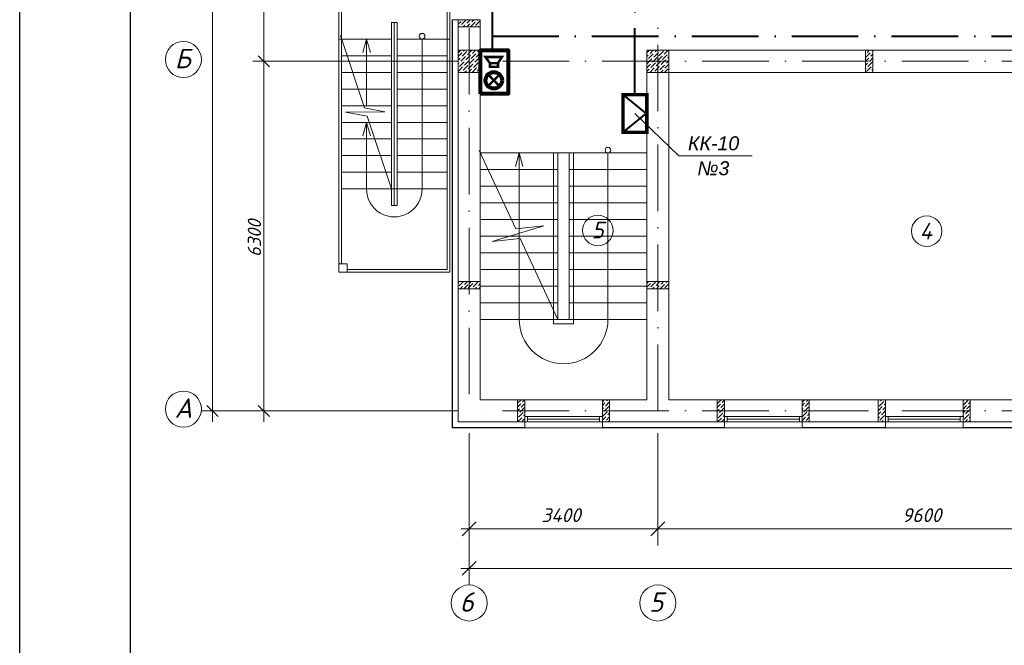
# Model space of a CAD drawing. Header units: millimetres. Extents: x 1114507 to 93926427, y 174473 to 817039.
# Tile 321 of 483: x 1904038 to 1921784, y 475776 to 487051. Entities that reach past the tile are written whole.
import ezdxf

# ---------------------------------------------------------------- set-up
doc = ezdxf.new("R2010")
doc.units = ezdxf.units.MM
doc.linetypes.add('ACAD_ISO10W100', pattern=[18, 12, -3, 0, -3])
for name, color, linetype, lineweight in [('expl', 234, 'Continuous', 13), ('PLAN', 250, 'Continuous', 25), ('Основная', 7, 'Continuous', 50), ('Пожарная сигнализация', 150, 'Continuous', 50), ('размеры', 12, 'Continuous', 15)]:
    doc.layers.add(name, color=color, linetype=linetype, lineweight=lineweight)
doc.layers.add('kcd_tx', color=7, linetype='Continuous')
doc.layers.add('RAZMERNAR', color=152, linetype='Continuous')
doc.styles.get("Standard").update_dxf_attribs({"font": 'isocpeui.ttf'})
doc.linetypes.add('FENCELINE1', pattern='A,6.35,-2.54,[133,ltypeshp.shx,S=2.54,R=0,X=-2.54,Y=0],-2.54,25.4', length=36.83)
doc.dimstyles.new('Внешние', dxfattribs={"dimtxt": 800, "dimasz": 800, "dimexe": 800, "dimexo": 100, "dimgap": 300, "dimtad": 1, "dimdec": 0, "dimzin": 9, "dimtxsty": 'Standard', "dimblk": 'ARCHTICK', "dimcen": 800, "dimdle": 800, "dimadec": 0, "dimazin": 0, "dimtfac": 1, "dimtdec": 0, "dimtmove": 0, "dimatfit": 3, "dimfxl": 0, "dimarcsym": 0})

# ---------------------------------------------------------------- blocks, each defined once
blk = doc.blocks.new('blokqav3mak')
at = {"color": 1, "linetype": 'ACAD_ISO10W100', "lineweight": 0, "ltscale": 100}
for p, q in [((1599766, 782725), (1599766, 766825)), ((1603166, 782425), (1603166, 766825)), ((1626766, 773125), (1599766, 773125)), ((1626766, 766825), (1599766, 766825))]:
    blk.add_line(p, q, dxfattribs=at)
at = {"lineweight": 0, "ltscale": 100}
for p, q in [((1597416, 775525, 0), (1597416, 769325, 0)), ((1599416, 775525), (1599416, 769325)), ((1597466, 775375, 0), (1597466, 769475, 0)), ((1599366, 775475), (1599366, 773525)), ((1598366, 773825), (1598366, 770525)), ((1598366, 773825), (1598466, 773825)), ((1598416, 773825), (1598416, 770525)), ((1598466, 773825), (1598466, 770525)), ((1599566, 773875), (1599966, 773875)), ((1599566, 773795), (1599566, 766625)), ((1599966, 773795), (1599966, 767025)), ((1597880, 772285), (1597444, 773591)), ((1597416, 773525), (1598366, 773525)), ((1599416, 773525), (1598466, 773525)), ((1599366, 773525), (1599366, 769375)), ((1597466, 773225), (1598366, 773225)), ((1599366, 773225), (1598466, 773225)), ((1610716, 773325), (1602966, 773325)), ((1597466, 772925), (1598366, 772925)), ((1599366, 772925), (1598466, 772925)), ((1602966, 772925), (1602966, 767025)), ((1610716, 772925), (1603366, 772925)), ((1603366, 772925), (1603366, 767025)), ((1597466, 772625), (1598366, 772625)), ((1599366, 772625), (1598466, 772625)), ((1597466, 772325), (1598366, 772325)), ((1599366, 772325), (1598466, 772325)), ((1597539, 772207), (1598243, 772215)), ((1597929, 772138), (1597539, 772207)), ((1598243, 772215), (1597880, 772285)), ((1597466, 772025), (1598366, 772025)), ((1598366, 770825), (1597929, 772138)), ((1599366, 772025), (1598466, 772025)), ((1597466, 771725), (1598366, 771725)), ((1599366, 771725), (1598466, 771725)), ((1600606, 770104), (1599946, 771519)), ((1602966, 771475), (1599966, 771475)), ((1601366, 768475), (1601366, 771475)), ((1601566, 768475), (1601566, 771475)), ((1597466, 771425), (1598366, 771425)), ((1599366, 771425), (1598466, 771425)), ((1597466, 771125), (1598366, 771125)), ((1599366, 771125), (1598466, 771125)), ((1601366, 771175), (1599966, 771175)), ((1602966, 771175), (1601566, 771175)), ((1597466, 770825), (1598366, 770825)), ((1598366, 770825), (1598416, 770825)), ((1598466, 770825), (1598416, 770825)), ((1599366, 770825), (1598466, 770825)), ((1601366, 770875), (1599966, 770875)), ((1602966, 770875), (1601566, 770875)), ((1601366, 770575), (1599966, 770575)), ((1602966, 770575), (1601566, 770575)), ((1598466, 770525, 0), (1598366, 770525, 0)), ((1601366, 770275), (1599966, 770275)), ((1602966, 770275), (1601566, 770275)), ((1600180, 769875), (1601110, 770158)), ((1601110, 770158), (1600606, 770104)), ((1601366, 769975), (1599966, 769975)), ((1600687, 769930), (1600180, 769875)), ((1601366, 768475), (1600687, 769930)), ((1602966, 769975), (1601566, 769975)), ((1601366, 769675), (1599966, 769675)), ((1602966, 769675), (1601566, 769675)), ((1597416, 769325, 0), (1599416, 769325, 0)), ((1597566, 769375, 0), (1599366, 769375, 0)), ((1601366, 769375), (1599966, 769375)), ((1602966, 769375), (1601566, 769375)), ((1601366, 769075), (1599966, 769075)), ((1602966, 769075), (1601566, 769075)), ((1601366, 768775), (1599966, 768775)), ((1602966, 768775), (1601566, 768775)), ((1602966, 768475), (1599966, 768475)), ((1599966, 767025), (1600636, 767025)), ((1600766, 767025), (1600766, 766625)), ((1602166, 767025), (1600766, 767025)), ((1602166, 767025), (1602166, 766625)), ((1602296, 767025), (1602966, 767025)), ((1603366, 767025), (1604366, 767025)), ((1604366, 767025), (1604366, 766625)), ((1605766, 767025), (1604366, 767025)), ((1605766, 767025), (1607266, 767025)), ((1605766, 767025), (1605766, 766625)), ((1607266, 767025), (1607266, 766625)), ((1608666, 767025), (1607266, 767025)), ((1608666, 767025), (1610166, 767025)), ((1608666, 767025), (1608666, 766625)), ((1599566, 766625), (1600636, 766625)), ((1602166, 766518), (1600766, 766518)), ((1602296, 766625), (1604366, 766625)), ((1605766, 766518), (1604366, 766518)), ((1605766, 766625), (1607266, 766625)), ((1608666, 766518), (1607266, 766518)), ((1608666, 766625), (1610166, 766625))]:
    blk.add_line(p, q, dxfattribs=at)
at = {"color": 252, "lineweight": 0, "ltscale": 100}
for p, q in [((1599459, 773875), (1599459, 766518)), ((1599459, 773875), (1599566, 773875)), ((1599459, 766518), (1600766, 766518)), ((1600766, 766625), (1600766, 766518)), ((1602166, 766625), (1602166, 766518)), ((1602166, 766518), (1604366, 766518)), ((1604366, 766625), (1604366, 766518)), ((1605766, 766625), (1605766, 766518)), ((1605766, 766518), (1607266, 766518)), ((1607266, 766625), (1607266, 766518)), ((1608666, 766625), (1608666, 766518)), ((1608666, 766518), (1610166, 766518))]:
    blk.add_line(p, q, dxfattribs=at)
at = {"color": 32, "lineweight": 0, "ltscale": 100}
for p, q in [((1599466, 773875), (1599466, 766525)), ((1599466, 766525), (1600766, 766525)), ((1602166, 766525), (1604366, 766525)), ((1605766, 766525), (1607266, 766525)), ((1608666, 766525), (1610166, 766525))]:
    blk.add_line(p, q, dxfattribs=at)
at = {"linetype": 'Continuous', "lineweight": 0, "ltscale": 100}
for p, q in [((1599566, 773860, 0), (1599582, 773875, 0)), ((1599566, 773792, 0), (1599619, 773845, 0)), ((1599587, 773745, 0), (1599594, 773752, 0)), ((1599611, 773769, 0), (1599611, 773769, 0)), ((1599627, 773786, 0), (1599712, 773870, 0)), ((1599636, 773862, 0), (1599636, 773862, 0)), ((1599654, 773745, 0), (1599686, 773778, 0)), ((1599703, 773794, 0), (1599703, 773794, 0)), ((1599720, 773811, 0), (1599784, 773875, 0)), ((1599721, 773745, 0), (1599779, 773803, 0)), ((1599789, 773745, 0), (1599872, 773828, 0)), ((1599796, 773820, 0), (1599796, 773820, 0)), ((1599813, 773837, 0), (1599851, 773875, 0)), ((1599863, 773752, 0), (1599863, 773752, 0)), ((1599880, 773769, 0), (1599964, 773853, 0)), ((1599888, 773845, 0), (1599888, 773845, 0)), ((1599905, 773862, 0), (1599919, 773875, 0)), ((1599923, 773745, 0), (1599939, 773761, 0)), ((1599956, 773778, 0), (1599956, 773778, 0)), ((1599566, 773212), (1599630, 773276)), ((1599572, 773285), (1599612, 773325)), ((1599614, 773125), (1599698, 773209)), ((1599639, 773217), (1599723, 773302)), ((1599647, 773293), (1599647, 773293)), ((1599664, 773310), (1599679, 773325)), ((1599706, 773150), (1599790, 773234)), ((1599715, 773226), (1599715, 773226)), ((1599732, 773243), (1599814, 773325)), ((1599740, 773318), (1599740, 773318)), ((1599799, 773175), (1599883, 773260)), ((1599807, 773251), (1599807, 773251)), ((1599824, 773268), (1599881, 773325)), ((1599891, 773201), (1599966, 773275)), ((1599900, 773276), (1599900, 773276)), ((1599917, 773293), (1599949, 773325)), ((1602966, 773277), (1603014, 773325)), ((1602966, 773210), (1602991, 773234)), ((1602999, 773175), (1603084, 773260)), ((1603008, 773251), (1603008, 773251)), ((1603025, 773268), (1603082, 773325)), ((1603092, 773201), (1603176, 773285)), ((1603100, 773276), (1603100, 773276)), ((1603117, 773293), (1603149, 773325)), ((1603159, 773133), (1603244, 773217)), ((1603168, 773209), (1603168, 773209)), ((1603185, 773226), (1603269, 773310)), ((1603193, 773302), (1603193, 773302)), ((1603210, 773318), (1603217, 773325)), ((1603252, 773158), (1603336, 773243)), ((1603260, 773234), (1603260, 773234)), ((1603277, 773251), (1603351, 773325)), ((1603353, 773260), (1603353, 773260)), ((1606911, 773192, 0), (1606995, 773276, 0)), ((1606919, 773267, 0), (1606919, 773267, 0)), ((1606936, 773284, 0), (1606977, 773325, 0)), ((1607003, 773217, 0), (1607041, 773255, 0)), ((1607011, 773292, 0), (1607011, 773292, 0)), ((1607028, 773309, 0), (1607041, 773322, 0)), ((1599566, 773145), (1599605, 773184)), ((1599566, 773077), (1599580, 773091)), ((1599588, 773032), (1599673, 773116)), ((1599597, 773108), (1599597, 773108)), ((1599622, 773201), (1599622, 773201)), ((1599656, 772965), (1599740, 773049)), ((1599664, 773041), (1599664, 773041)), ((1599681, 773057), (1599765, 773142)), ((1599689, 773133), (1599689, 773133)), ((1599748, 772990), (1599833, 773074)), ((1599757, 773066), (1599757, 773066)), ((1599774, 773083), (1599858, 773167)), ((1599782, 773158), (1599782, 773158)), ((1599841, 773015), (1599925, 773100)), ((1599849, 773091), (1599849, 773091)), ((1599866, 773108), (1599950, 773192)), ((1599875, 773184), (1599875, 773184)), ((1599934, 773041), (1599966, 773073)), ((1599942, 773116), (1599942, 773116)), ((1599959, 773133), (1599966, 773141)), ((1602966, 773008), (1603033, 773074)), ((1602974, 773083), (1603058, 773167)), ((1602983, 773158), (1602983, 773158)), ((1603041, 773015), (1603126, 773100)), ((1603050, 773091), (1603050, 773091)), ((1603067, 773108), (1603151, 773192)), ((1603075, 773184), (1603075, 773184)), ((1603109, 772948), (1603193, 773032)), ((1603134, 773041), (1603218, 773125)), ((1603142, 773116), (1603142, 773116)), ((1603201, 772973), (1603286, 773057)), ((1603210, 773049), (1603210, 773049)), ((1603227, 773066), (1603311, 773150)), ((1603235, 773142), (1603235, 773142)), ((1603294, 772999), (1603366, 773071)), ((1603302, 773074), (1603302, 773074)), ((1603319, 773091), (1603366, 773138)), ((1603328, 773167), (1603328, 773167)), ((1603345, 773184), (1603366, 773206)), ((1606911, 773125, 0), (1606969, 773183, 0)), ((1606911, 773058, 0), (1606944, 773090, 0)), ((1606953, 773031, 0), (1607037, 773116, 0)), ((1606961, 773107, 0), (1606961, 773107, 0)), ((1606978, 773124, 0), (1607041, 773188, 0)), ((1606986, 773200, 0), (1606986, 773200, 0)), ((1607028, 773040, 0), (1607028, 773040, 0)), ((1599566, 772943), (1599647, 773024)), ((1599572, 773015), (1599572, 773015)), ((1599616, 772925), (1599622, 772931)), ((1599639, 772948), (1599639, 772948)), ((1599683, 772925), (1599715, 772956)), ((1599732, 772973), (1599732, 772973)), ((1599751, 772925), (1599807, 772982)), ((1599818, 772925), (1599900, 773007)), ((1599824, 772999), (1599824, 772999)), ((1599891, 772931), (1599891, 772931)), ((1599908, 772948), (1599966, 773006)), ((1599917, 773024), (1599917, 773024)), ((1599953, 772925), (1599966, 772939)), ((1602966, 772940), (1603008, 772982)), ((1603019, 772925), (1603100, 773007)), ((1603025, 772999), (1603025, 772999)), ((1603092, 772931), (1603092, 772931)), ((1603117, 773024), (1603117, 773024)), ((1603153, 772925), (1603168, 772940)), ((1603185, 772956), (1603185, 772956)), ((1603221, 772925), (1603260, 772965)), ((1603277, 772982), (1603277, 772982)), ((1603288, 772925), (1603353, 772990)), ((1603361, 772931), (1603366, 772936)), ((1606911, 772990, 0), (1606919, 772998, 0)), ((1606927, 772939, 0), (1607011, 773023, 0)), ((1606936, 773015, 0), (1606936, 773015, 0)), ((1606981, 772925, 0), (1606986, 772930, 0)), ((1607003, 772947, 0), (1607003, 772947, 0)), ((1607020, 772964, 0), (1607041, 772986, 0)), ((1599566, 769124, 0), (1599579, 769136, 0)), ((1599587, 769077, 0), (1599665, 769155, 0)), ((1599595, 769153, 0), (1599595, 769153, 0)), ((1599680, 769102, 0), (1599732, 769155, 0)), ((1599772, 769128, 0), (1599800, 769155, 0)), ((1599839, 769060, 0), (1599924, 769145, 0)), ((1599848, 769136, 0), (1599848, 769136, 0)), ((1599865, 769153, 0), (1599867, 769155, 0)), ((1602973, 769128, 0), (1603000, 769155, 0)), ((1603040, 769060, 0), (1603124, 769145, 0)), ((1603048, 769136, 0), (1603048, 769136, 0)), ((1603065, 769153, 0), (1603067, 769155, 0)), ((1603133, 769086, 0), (1603202, 769155, 0)), ((1603225, 769111, 0), (1603269, 769155, 0)), ((1603318, 769136, 0), (1603337, 769155, 0)), ((1599570, 769060, 0), (1599570, 769060, 0)), ((1599602, 769025, 0), (1599646, 769069, 0)), ((1599663, 769086, 0), (1599663, 769086, 0)), ((1599670, 769025, 0), (1599738, 769094, 0)), ((1599747, 769035, 0), (1599831, 769119, 0)), ((1599755, 769111, 0), (1599755, 769111, 0)), ((1599804, 769025, 0), (1599806, 769027, 0)), ((1599823, 769043, 0), (1599823, 769043, 0)), ((1599872, 769025, 0), (1599898, 769052, 0)), ((1599915, 769069, 0), (1599915, 769069, 0)), ((1599932, 769086, 0), (1599966, 769120, 0)), ((1599939, 769025, 0), (1599966, 769052, 0)), ((1602966, 769054, 0), (1603032, 769119, 0)), ((1603005, 769025, 0), (1603006, 769027, 0)), ((1603023, 769043, 0), (1603023, 769043, 0)), ((1603072, 769025, 0), (1603099, 769052, 0)), ((1603116, 769069, 0), (1603116, 769069, 0)), ((1603139, 769025, 0), (1603192, 769077, 0)), ((1603207, 769025, 0), (1603284, 769102, 0)), ((1603208, 769094, 0), (1603208, 769094, 0)), ((1603276, 769027, 0), (1603276, 769027, 0)), ((1603293, 769043, 0), (1603366, 769117, 0)), ((1603301, 769119, 0), (1603301, 769119, 0)), ((1603342, 769025, 0), (1603351, 769035, 0)), ((1600637, 766962, 0), (1600700, 767025, 0)), ((1600729, 766987, 0), (1600766, 767025, 0)), ((1602166, 766991, 0), (1602200, 767025, 0)), ((1602247, 767004, 0), (1602267, 767025, 0)), ((1604236, 766955, 0), (1604306, 767025, 0)), ((1604327, 766979, 0), (1604366, 767018, 0)), ((1605766, 766985, 0), (1605807, 767025, 0)), ((1605845, 766996, 0), (1605874, 767025, 0)), ((1607178, 767004, 0), (1607198, 767025, 0)), ((1607253, 767013, 0), (1607253, 767013, 0)), ((1608670, 766929, 0), (1608754, 767013, 0)), ((1608678, 767004, 0), (1608678, 767004, 0)), ((1608695, 767021, 0), (1608699, 767025, 0)), ((1600636, 766895, 0), (1600696, 766954, 0)), ((1600636, 766827, 0), (1600670, 766861, 0)), ((1600679, 766802, 0), (1600763, 766886, 0)), ((1600687, 766878, 0), (1600687, 766878, 0)), ((1600704, 766895, 0), (1600766, 766957, 0)), ((1600712, 766971, 0), (1600712, 766971, 0)), ((1602166, 766924, 0), (1602213, 766971, 0)), ((1602166, 766857, 0), (1602188, 766878, 0)), ((1602196, 766819, 0), (1602280, 766903, 0)), ((1602205, 766895, 0), (1602205, 766895, 0)), ((1602221, 766912, 0), (1602296, 766987, 0)), ((1602230, 766987, 0), (1602230, 766987, 0)), ((1602272, 766828, 0), (1602272, 766828, 0)), ((1602289, 766844, 0), (1602296, 766852, 0)), ((1604236, 766888, 0), (1604294, 766945, 0)), ((1604236, 766821, 0), (1604269, 766853, 0)), ((1604277, 766794, 0), (1604361, 766878, 0)), ((1604285, 766870, 0), (1604285, 766870, 0)), ((1604302, 766886, 0), (1604366, 766951, 0)), ((1604311, 766962, 0), (1604311, 766962, 0)), ((1605766, 766917, 0), (1605811, 766962, 0)), ((1605766, 766850, 0), (1605786, 766870, 0)), ((1605794, 766811, 0), (1605879, 766895, 0)), ((1605803, 766886, 0), (1605803, 766886, 0)), ((1605820, 766903, 0), (1605896, 766980, 0)), ((1605828, 766979, 0), (1605828, 766979, 0)), ((1605887, 766836, 0), (1605896, 766845, 0)), ((1605895, 766912, 0), (1605895, 766912, 0)), ((1607136, 766963, 0), (1607144, 766971, 0)), ((1607136, 766828, 0), (1607211, 766903, 0)), ((1607152, 766912, 0), (1607237, 766996, 0)), ((1607161, 766987, 0), (1607161, 766987, 0)), ((1607194, 766752, 0), (1607266, 766824, 0)), ((1607203, 766828, 0), (1607203, 766828, 0)), ((1607220, 766844, 0), (1607266, 766891, 0)), ((1607228, 766920, 0), (1607228, 766920, 0)), ((1607245, 766937, 0), (1607266, 766958, 0)), ((1608666, 766858, 0), (1608729, 766920, 0)), ((1608666, 766790, 0), (1608703, 766828, 0)), ((1608712, 766769, 0), (1608796, 766853, 0)), ((1608720, 766844, 0), (1608720, 766844, 0)), ((1608737, 766861, 0), (1608796, 766920, 0)), ((1608746, 766937, 0), (1608746, 766937, 0)), ((1608762, 766954, 0), (1608796, 766988, 0)), ((1600636, 766760, 0), (1600645, 766769, 0)), ((1600636, 766625, 0), (1600712, 766701, 0)), ((1600637, 766693, 0), (1600637, 766693, 0)), ((1600653, 766710, 0), (1600738, 766794, 0)), ((1600662, 766785, 0), (1600662, 766785, 0)), ((1600721, 766642, 0), (1600766, 766688, 0)), ((1600729, 766718, 0), (1600729, 766718, 0)), ((1600746, 766735, 0), (1600766, 766755, 0)), ((1600754, 766811, 0), (1600754, 766811, 0)), ((1602166, 766655, 0), (1602230, 766718, 0)), ((1602171, 766726, 0), (1602255, 766811, 0)), ((1602179, 766802, 0), (1602179, 766802, 0)), ((1602238, 766659, 0), (1602296, 766717, 0)), ((1602247, 766735, 0), (1602247, 766735, 0)), ((1602264, 766752, 0), (1602296, 766785, 0)), ((1602272, 766625, 0), (1602296, 766650, 0)), ((1604236, 766753, 0), (1604243, 766760, 0)), ((1604243, 766625, 0), (1604311, 766693, 0)), ((1604252, 766701, 0), (1604336, 766785, 0)), ((1604260, 766777, 0), (1604260, 766777, 0)), ((1604319, 766634, 0), (1604366, 766681, 0)), ((1604327, 766710, 0), (1604327, 766710, 0)), ((1604344, 766726, 0), (1604366, 766749, 0)), ((1604353, 766802, 0), (1604353, 766802, 0)), ((1605766, 766648, 0), (1605828, 766710, 0)), ((1605769, 766718, 0), (1605853, 766802, 0)), ((1605778, 766794, 0), (1605778, 766794, 0)), ((1605836, 766651, 0), (1605896, 766711, 0)), ((1605845, 766726, 0), (1605845, 766726, 0)), ((1605862, 766743, 0), (1605896, 766778, 0)), ((1605870, 766819, 0), (1605870, 766819, 0)), ((1607136, 766761, 0), (1607186, 766811, 0)), ((1607136, 766694, 0), (1607161, 766718, 0)), ((1607169, 766659, 0), (1607253, 766743, 0)), ((1607178, 766735, 0), (1607178, 766735, 0)), ((1607203, 766625, 0), (1607228, 766651, 0)), ((1607245, 766668, 0), (1607245, 766668, 0)), ((1607262, 766684, 0), (1607266, 766689, 0)), ((1608666, 766723, 0), (1608678, 766735, 0)), ((1608670, 766659, 0), (1608670, 766659, 0)), ((1608687, 766676, 0), (1608771, 766760, 0)), ((1608695, 766752, 0), (1608695, 766752, 0)), ((1608703, 766625, 0), (1608746, 766668, 0)), ((1608762, 766684, 0), (1608762, 766684, 0)), ((1608770, 766625, 0), (1608796, 766651, 0)), ((1608779, 766701, 0), (1608796, 766718, 0)), ((1608788, 766777, 0), (1608788, 766777, 0)), ((1600704, 766625, 0), (1600704, 766625, 0)), ((1602204, 766625, 0), (1602205, 766625, 0)), ((1602221, 766642, 0), (1602221, 766642, 0)), ((1605820, 766634, 0), (1605820, 766634, 0)), ((1605878, 766625, 0), (1605895, 766642, 0)), ((1607152, 766642, 0), (1607152, 766642, 0))]:
    blk.add_line(p, q, dxfattribs=at)
at = {"color": 0, "linetype": 'ByBlock', "lineweight": 0}
for p, q in [((1595964, 773225), (1596164, 773025)), ((1596164, 773025), (1595964, 773225)), ((1595039, 766925), (1595239, 766725)), ((1595964, 766925), (1596164, 766725)), ((1599891, 764826), (1599641, 764576)), ((1603291, 764826), (1603041, 764576)), ((1603041, 764576), (1603291, 764826)), ((1599891, 764112), (1599641, 763862))]:
    blk.add_line(p, q, dxfattribs=at)
at = {"color": 204, "linetype": 'FENCELINE1', "lineweight": 0, "ltscale": 20}
for p, q in [((1601286, 771475), (1601286, 768395)), ((1601646, 768395), (1601646, 771475)), ((1601286, 768395), (1601646, 768395))]:
    blk.add_line(p, q, dxfattribs=at)
at = {"color": 5, "lineweight": 0}
for p, q in [((1600766, 766725), (1600816, 766725)), ((1600766, 766625), (1600766, 766725)), ((1602116, 766725), (1600816, 766725)), ((1600816, 766725), (1600816, 766625)), ((1602116, 766675), (1600816, 766675)), ((1602166, 766725), (1602116, 766725)), ((1602116, 766725), (1602116, 766625)), ((1602166, 766625), (1602166, 766725)), ((1604366, 766725), (1604416, 766725)), ((1604366, 766625), (1604366, 766725)), ((1605716, 766725), (1604416, 766725)), ((1604416, 766725), (1604416, 766625)), ((1605716, 766675), (1604416, 766675)), ((1605766, 766725), (1605716, 766725)), ((1605716, 766725), (1605716, 766625)), ((1605766, 766625), (1605766, 766725)), ((1607266, 766725), (1607316, 766725)), ((1607266, 766625), (1607266, 766725)), ((1608616, 766725), (1607316, 766725)), ((1607316, 766725), (1607316, 766625)), ((1608616, 766675), (1607316, 766675)), ((1608666, 766725), (1608616, 766725)), ((1608616, 766725), (1608616, 766625)), ((1608666, 766625), (1608666, 766725)), ((1600816, 766625), (1600766, 766625)), ((1602116, 766625), (1600816, 766625)), ((1602116, 766625), (1602166, 766625)), ((1604416, 766625), (1604366, 766625)), ((1605716, 766625), (1604416, 766625)), ((1605716, 766625), (1605766, 766625)), ((1607316, 766625), (1607266, 766625)), ((1608616, 766625), (1607316, 766625)), ((1608616, 766625), (1608666, 766625))]:
    blk.add_line(p, q, dxfattribs=at)
at = {"layer": 'expl', "lineweight": 0}
for p, q in [((1597916, 773525), (1597849, 773282)), ((1597916, 773525), (1597849, 773282)), ((1597916, 772325), (1597916, 773525)), ((1597916, 773525), (1597984, 773282)), ((1597916, 773525), (1597916, 772325)), ((1597916, 773525), (1597984, 773282)), ((1598916, 773525), (1598916, 770825)), ((1597916, 772025), (1597849, 771782)), ((1597916, 770825), (1597916, 772025)), ((1597916, 772025), (1597984, 771782)), ((1600666, 771475), (1600599, 771232)), ((1600666, 771475), (1600734, 771232)), ((1600666, 771475), (1600666, 768475)), ((1602266, 771475), (1602266, 768475))]:
    blk.add_line(p, q, dxfattribs=at)
for centre, radius in [((1598916, 773577), 51.4), ((1602266, 771525), 50)]:
    blk.add_circle(centre, radius, dxfattribs=at)
for centre, radius, start, end in [((1598416, 770821, 0), 500, 179.5758, 0.4242), ((1601466, 768475), 800, 180, 0)]:
    blk.add_arc(centre, radius, start, end, dxfattribs=at)
at = {"layer": 'kcd_tx', "color": 152, "lineweight": 0, "ltscale": 100}
for p, q in [((1595139, 766625), (1595139, 782625)), ((1596064, 776325), (1596064, 772925)), ((1596064, 773325), (1596064, 766625)), ((1599566, 773125), (1595864, 773125)), ((1599566, 773125), (1595864, 773125)), ((1599566, 766825), (1594939, 766825)), ((1599566, 766825), (1595864, 766825))]:
    blk.add_line(p, q, dxfattribs=at)
at = {"layer": 'PLAN', "color": 158, "lineweight": 0}
for centre in [(1594614, 773158), (1594614, 766858), (1599766, 763363), (1603166, 763363)]:
    blk.add_circle(centre, 325, dxfattribs=at)
at = {"layer": 'RAZMERNAR', "lineweight": 0, "ltscale": 100}
for p, q in [((1599766, 766425), (1599766, 764401)), ((1599766, 766425), (1599766, 763687)), ((1603166, 766425), (1603166, 764401)), ((1603166, 766425), (1603166, 764401)), ((1603316, 764701), (1599616, 764701)), ((1612916, 764701), (1603016, 764701)), ((1626916, 763987), (1599616, 763987))]:
    blk.add_line(p, q, dxfattribs=at)
at = {"layer": 'размеры', "lineweight": 0, "ltscale": 5}
for p, q in [((1599566, 773745), (1599566, 773875)), ((1599566, 773875), (1599966, 773875)), ((1599966, 773745), (1599566, 773745)), ((1599966, 773875), (1599966, 773745)), ((1599966, 773325), (1599566, 773325)), ((1599566, 773325), (1599566, 772925)), ((1599966, 772925), (1599966, 773325)), ((1603366, 773325), (1602966, 773325)), ((1602966, 773325), (1602966, 772925)), ((1603366, 772925), (1603366, 773325)), ((1607041, 773325), (1606911, 773325)), ((1606911, 773325), (1606911, 772925)), ((1607041, 772925), (1607041, 773325)), ((1599566, 772925), (1599966, 772925)), ((1602966, 772925), (1603366, 772925)), ((1606911, 772925), (1607041, 772925)), ((1597566, 769475, 0), (1597416, 769475, 0)), ((1597416, 769475, 0), (1597416, 769325, 0)), ((1597416, 769325, 0), (1597566, 769325, 0)), ((1597566, 769325, 0), (1597566, 769475, 0)), ((1599566, 769025), (1599566, 769155)), ((1599566, 769155), (1599966, 769155)), ((1599966, 769155), (1599566, 769155)), ((1599566, 769155), (1599566, 769025)), ((1599966, 769155), (1599966, 769025)), ((1599966, 769025), (1599966, 769155)), ((1602966, 769025), (1602966, 769155)), ((1602966, 769155), (1603366, 769155)), ((1603366, 769155), (1602966, 769155)), ((1602966, 769155), (1602966, 769025)), ((1603366, 769155), (1603366, 769025)), ((1603366, 769025), (1603366, 769155)), ((1599966, 769025), (1599566, 769025)), ((1599566, 769025), (1599966, 769025)), ((1603366, 769025), (1602966, 769025)), ((1602966, 769025), (1603366, 769025)), ((1600766, 767025), (1600636, 767025)), ((1600636, 767025), (1600636, 766625)), ((1600766, 766625), (1600766, 767025)), ((1602296, 767025), (1602166, 767025)), ((1602166, 767025), (1602166, 766625)), ((1602296, 766625), (1602296, 767025)), ((1604366, 767025), (1604236, 767025)), ((1604236, 767025), (1604236, 766625)), ((1604366, 766625), (1604366, 767025)), ((1605896, 767025), (1605766, 767025)), ((1605766, 767025), (1605766, 766625)), ((1605896, 766625), (1605896, 767025)), ((1607266, 767025), (1607136, 767025)), ((1607136, 767025), (1607136, 766625)), ((1607266, 766625), (1607266, 767025)), ((1608796, 767025), (1608666, 767025)), ((1608666, 767025), (1608666, 766625)), ((1608796, 766625), (1608796, 767025)), ((1600636, 766625), (1600766, 766625)), ((1602166, 766625), (1602296, 766625)), ((1604236, 766625), (1604366, 766625)), ((1605766, 766625), (1605896, 766625)), ((1607136, 766625), (1607266, 766625)), ((1608666, 766625), (1608796, 766625))]:
    blk.add_line(p, q, dxfattribs=at)
at = {"layer": 'kcd_tx', "color": 152, "lineweight": 0}
blk.add_text('6300', height=240, rotation=90, dxfattribs=at).set_placement((1596014, 769599))
at = {"layer": 'PLAN', "lineweight": 0}
for s, p in [('Б', (1594458, 773001)), ('A', (1594457, 766701)), ('6', (1599593, 763205)), ('5', (1603009, 763205))]:
    blk.add_text(s, height=350, dxfattribs=at).set_placement(p)
at = {"layer": 'RAZMERNAR', "lineweight": 0}
for s, p in [('3400', (1601068, 764821)), ('9600', (1607567, 764821))]:
    blk.add_text(s, height=250, dxfattribs=at).set_placement(p)
blk = doc.blocks.new('_ArchTick')
at = {"color": 0, "linetype": 'ByBlock', "const_width": 0.15}
blk.add_lwpolyline([(-0.5, -0.5), (0.5, 0.5)], dxfattribs=at)
blk = doc.blocks.new('ОПОП соуэ')
at = {"color": 96, "lineweight": 80, "ltscale": 5}
blk.add_lwpolyline([(-8, 12), (794, 12), (794, -497), (-8, -497)], close=True, dxfattribs=at)
at = {"color": 96, "lineweight": 20, "ltscale": 0.5, "const_width": 45}
blk.add_lwpolyline([(241, -235), (241, -235), (351, -130), (133, -339)], dxfattribs=at)
at = {"color": 96, "lineweight": 50, "ltscale": 0.5, "const_width": 45}
for points in [[(241, -235), (347, -340), (136, -129)], [(554, -165), (468, -165)], [(490, -166), (490, -311), (557, -311), (668, -384), (668, -82), (554, -165), (554, -311)]]:
    blk.add_lwpolyline(points, dxfattribs=at)
at = {"color": 96, "lineweight": 80, "ltscale": 0.5}
blk.add_circle((241, -235), 151, dxfattribs=at)

msp = doc.modelspace()

# ---------------------------------------------------------------- linework, layer by layer
at = {"color": 96, "linetype": 'ACAD_ISO10W100', "lineweight": 40, "ltscale": 100}
for p, q in [((1915125.6, 485700.1), (1915125.6, 488858.3)), ((1912552.5, 487220.9), (1912552.5, 486501.2)), ((1912552.5, 486753.9), (1937883.2, 486753.9))]:
    msp.add_line(p, q, dxfattribs=at)
at = {"color": 5, "elevation": 0}
msp.add_lwpolyline([(1904038.1, 498647.8), (1956896.1, 498647.8), (1956896.1, 468947.8), (1904038.1, 468947.8)], close=True, dxfattribs=at)
at = {"color": 5, "lineweight": 30, "elevation": 0}
msp.add_lwpolyline([(1906038.1, 498147.8), (1956396.1, 498147.8), (1956396.1, 469447.8), (1906038.1, 469447.8)], close=True, dxfattribs=at)
at = {"layer": 'Defpoints', "color": 3, "linetype": 'ByBlock', "elevation": 0}
msp.add_lwpolyline([(1904038.1, 498647.8), (1946038.1, 498647.8), (1946038.1, 468947.8), (1904038.1, 468947.8)], close=True, dxfattribs=at)
at = {"layer": 'expl', "lineweight": 0}
for centre in [(1914458.2, 483252), (1920385.7, 483239.4)]:
    msp.add_circle(centre, 275.1, dxfattribs=at)
at = {"layer": 'Пожарная сигнализация', "color": 0, "lineweight": 20}
msp.add_line((1917237.6, 484599.9), (1915920.5, 484599.9), dxfattribs=at)
at = {"layer": 'Пожарная сигнализация', "color": 7, "lineweight": 20, "ltscale": 0.5, "const_width": 61.7}
msp.add_lwpolyline([(1914910.5, 485020.8), (1914910.5, 485700.1), (1915340.7, 485700.1), (1915340.7, 485020.8), (1914910.5, 485020.8)], dxfattribs=at)
at = {"layer": 'Пожарная сигнализация', "color": 0, "lineweight": 20, "const_width": 34.3}
for points in [[(1915340.7, 485351.8), (1914905.7, 485705.3)], [(1914910.5, 485020.8), (1915345.1, 485374.9)]]:
    msp.add_lwpolyline(points, dxfattribs=at)

# ---------------------------------------------------------------- block references
at = {"color": 0}
msp.add_blockref('blokqav3mak', (312374.3, -286823.9), dxfattribs=at)
at = {"color": 1, "lineweight": 13, "ltscale": 100, "xscale": 0.9828000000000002, "yscale": 0.9828000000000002, "zscale": 0.9828000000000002, "rotation": 89.99999999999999}
msp.add_blockref('ОПОП соуэ', (1912352.6, 485721.4), dxfattribs=at)

# ---------------------------------------------------------------- texts
at = {"lineweight": 0, "char_height": 300, "width": 349.19}
for s, insert, attachment_point in [('4', (1920482, 483090.7), 9), ('5', (1914565, 483410.1), 3)]:
    msp.add_mtext(s, dxfattribs=dict(at, insert=insert, attachment_point=attachment_point))
at = {"layer": 'Пожарная сигнализация', "color": 7, "lineweight": 20, "char_height": 286, "attachment_point": 3}
for s, insert, width in [('{\\fArial|b0|i1|c204|p34;\\H0.88x;КК-10}', (1917005.9, 484949.5), 1017.764), ('{\\fArial|b0|i1|c204|p34;\\H0.88x;№\\fArial|b0|i1|c0|p34;3}', (1916827.9, 484499.2), 675.062)]:
    msp.add_mtext(s, dxfattribs=dict(at, insert=insert, width=width))

# ---------------------------------------------------------------- leaders
at = {"layer": 'Основная', "lineweight": 15}
msp.add_leader([(1915125.6, 485360.4), (1915920.5, 484599.9)], dimstyle='Внешние', override={"dimldrblk": 'None'}, dxfattribs=at)

doc.saveas('drawing.dxf')
